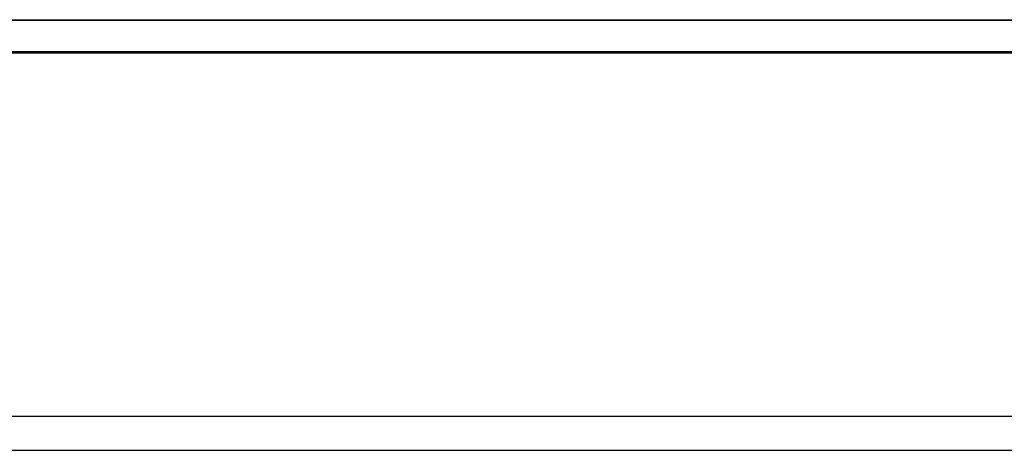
# Model space of a CAD drawing. Header units: inches. Extents: x 170 to 312, y 215 to 248.
# Tile 305 of 387: x 252.166 to 254.029, y 243.65 to 244.464. Entities that reach past the tile are written whole.
import ezdxf

# ---------------------------------------------------------------- set-up
doc = ezdxf.new("R2010")
doc.units = ezdxf.units.IN
doc.header["$LTSCALE"] = 0.25
doc.header["$MEASUREMENT"] = 0
doc.layers.add('STANDARD MOTOR LH', color=7, linetype='Continuous')

msp = doc.modelspace()

# ---------------------------------------------------------------- linework, layer by layer
at = {"layer": 'STANDARD MOTOR LH'}
for p, q in [((250.87634, 244.46439), (256.64197, 244.46439)), ((256.64197, 244.46279), (250.87634, 244.46279)), ((256.64197, 244.40337), (250.87634, 244.40337)), ((250.87634, 244.40189), (256.64197, 244.40189)), ((256.64197, 243.71439), (250.87634, 243.71439)), ((250.89122, 243.65042), (256.63384, 243.65042))]:
    msp.add_line(p, q, dxfattribs=at)

doc.saveas('drawing.dxf')
